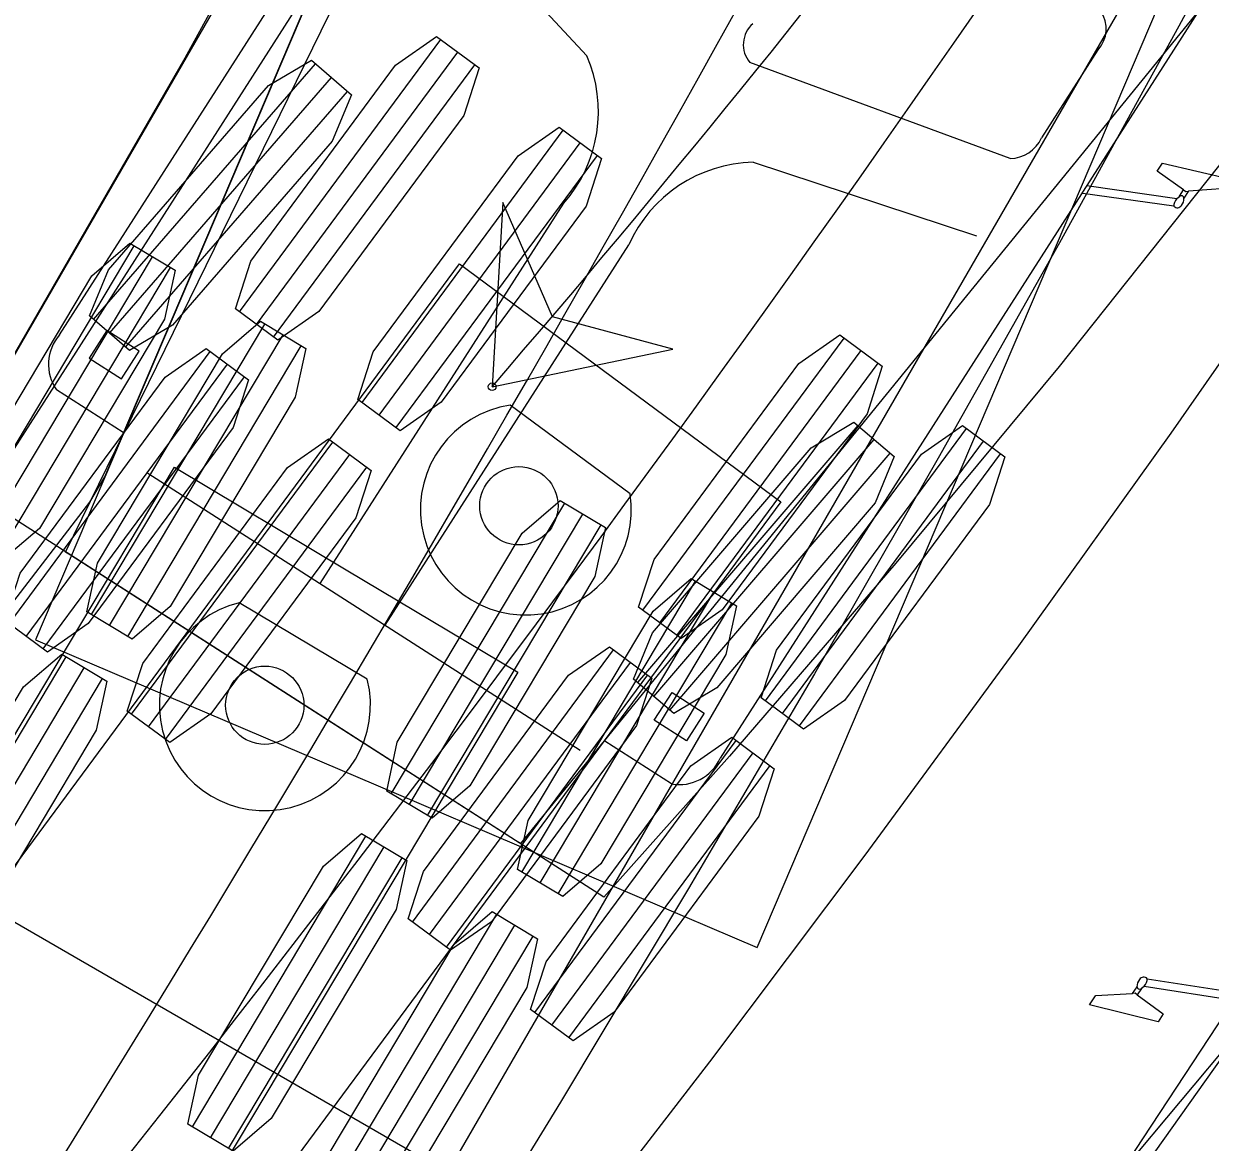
# Model space of a CAD drawing. Extents: x 973688 to 979179, y 703586 to 707602.
# Drawn here: x 973954.69 to 973967.54, y 707232.89 to 707245 of the extents above; entities that cross this region are included whole.
import ezdxf

# ---------------------------------------------------------------- set-up
doc = ezdxf.new("R2010")
doc.units = 0
doc.layers.add('0-NPLT', color=7, linetype='Continuous')
doc.layers.add('NO PLOT', color=7, linetype='Continuous')

msp = doc.modelspace()

# ---------------------------------------------------------------- linework, layer by layer
at = {"layer": '0-NPLT'}
for p, q in [((973960.79, 707244.656), (973959.044, 707246.529)), ((973960.79, 707244.656), (973959.044, 707246.529)), ((973958.162, 707245.444), (973955.774, 707240.57)), ((973958.162, 707245.444), (973955.774, 707240.57)), ((973967.421, 707245.146), (973960.977, 707237.237)), ((973967.421, 707245.146), (973960.977, 707237.237)), ((973957.028, 707241.882), (973959.209, 707244.83)), ((973957.028, 707241.882), (973959.209, 707244.83)), ((973957.213, 707241.745), (973959.393, 707244.694)), ((973957.213, 707241.745), (973959.393, 707244.694)), ((973966.325, 707244.718), (973965.715, 707243.766)), ((973966.325, 707244.718), (973965.715, 707243.766)), ((973955.446, 707241.801), (973957.851, 707244.569)), ((973955.446, 707241.801), (973957.851, 707244.569)), ((973957.397, 707241.609), (973959.577, 707244.557)), ((973957.397, 707241.609), (973959.577, 707244.557)), ((973965.377, 707243.543), (973962.556, 707244.584)), ((973965.377, 707243.543), (973962.556, 707244.584)), ((973955.619, 707241.65), (973958.024, 707244.419)), ((973955.619, 707241.65), (973958.024, 707244.419)), ((973955.792, 707241.5), (973958.197, 707244.268)), ((973955.792, 707241.5), (973958.197, 707244.268)), ((973958.355, 707240.901), (973960.535, 707243.849)), ((973958.355, 707240.901), (973960.535, 707243.849)), ((973958.539, 707240.764), (973960.719, 707243.713)), ((973958.539, 707240.764), (973960.719, 707243.713)), ((973958.724, 707240.628), (973960.904, 707243.576)), ((973958.724, 707240.628), (973960.904, 707243.576)), ((973962.591, 707243.502), (973965.01, 707242.704)), ((973962.591, 707243.502), (973965.01, 707242.704)), ((973966.207, 707243.251), (973966.153, 707243.167)), ((973966.207, 707243.251), (973966.153, 707243.167)), ((973967.255, 707243.202), (973967.278, 707243.186)), ((973967.255, 707243.202), (973967.278, 707243.186)), ((973967.278, 707243.186), (973967.306, 707243.188)), ((973967.278, 707243.186), (973967.306, 707243.188)), ((973957.903, 707238.939), (973960.541, 707243.058)), ((973957.903, 707238.939), (973960.541, 707243.058)), ((973958.606, 707238.489), (973961.244, 707242.608)), ((973958.606, 707238.489), (973961.244, 707242.608)), ((973955.592, 707241.679), (973955.4, 707241.379)), ((973955.592, 707241.679), (973955.4, 707241.379)), ((973955.94, 707241.456), (973955.592, 707241.679)), ((973955.94, 707241.456), (973955.592, 707241.679)), ((973961.397, 707238.651), (973963.577, 707241.599)), ((973961.397, 707238.651), (973963.577, 707241.599)), ((973954.531, 707238.505), (973956.711, 707241.453)), ((973954.531, 707238.505), (973956.711, 707241.453)), ((973955.748, 707241.157), (973955.94, 707241.456)), ((973955.748, 707241.157), (973955.94, 707241.456)), ((973961.581, 707238.515), (973963.761, 707241.463)), ((973961.581, 707238.515), (973963.761, 707241.463)), ((973954.716, 707238.368), (973956.896, 707241.317)), ((973954.716, 707238.368), (973956.896, 707241.317)), ((973955.4, 707241.379), (973955.748, 707241.157)), ((973955.4, 707241.379), (973955.748, 707241.157)), ((973961.766, 707238.379), (973963.946, 707241.327)), ((973961.766, 707238.379), (973963.946, 707241.327)), ((973954.9, 707238.232), (973957.08, 707241.18)), ((973954.9, 707238.232), (973957.08, 707241.18)), ((973961.26, 707239.911), (973959.961, 707240.872)), ((973961.26, 707239.911), (973959.961, 707240.872)), ((973961.341, 707237.867), (973963.728, 707240.65)), ((973961.341, 707237.867), (973963.728, 707240.65)), ((973962.724, 707237.67), (973964.904, 707240.618)), ((973962.724, 707237.67), (973964.904, 707240.618)), ((973955.858, 707237.524), (973958.038, 707240.472)), ((973955.858, 707237.524), (973958.038, 707240.472)), ((973961.515, 707237.718), (973963.902, 707240.501)), ((973961.515, 707237.718), (973963.902, 707240.501)), ((973962.908, 707237.534), (973965.088, 707240.482)), ((973962.908, 707237.534), (973965.088, 707240.482)), ((973956.042, 707237.387), (973958.222, 707240.336)), ((973956.042, 707237.387), (973958.222, 707240.336)), ((973961.688, 707237.569), (973964.075, 707240.352)), ((973961.688, 707237.569), (973964.075, 707240.352)), ((973963.092, 707237.398), (973965.272, 707240.346)), ((973963.092, 707237.398), (973965.272, 707240.346)), ((973966.561, 707232.545), (973973.105, 707240.37)), ((973966.561, 707232.545), (973973.105, 707240.37)), ((973956.034, 707240.136), (973960.718, 707237.136)), ((973956.034, 707240.136), (973960.718, 707237.136)), ((973956.227, 707237.251), (973958.407, 707240.199)), ((973956.227, 707237.251), (973958.407, 707240.199)), ((973958.9, 707235.274), (973961.08, 707238.222)), ((973958.9, 707235.274), (973961.08, 707238.222)), ((973959.084, 707235.138), (973961.264, 707238.086)), ((973959.084, 707235.138), (973961.264, 707238.086)), ((973959.269, 707235.002), (973961.449, 707237.95)), ((973959.269, 707235.002), (973961.449, 707237.95)), ((973961.521, 707237.459), (973961.713, 707237.759)), ((973961.521, 707237.459), (973961.713, 707237.759)), ((973961.713, 707237.759), (973962.061, 707237.536)), ((973961.713, 707237.759), (973962.061, 707237.536)), ((973961.869, 707237.236), (973961.521, 707237.459)), ((973961.869, 707237.236), (973961.521, 707237.459)), ((973962.061, 707237.536), (973961.869, 707237.236)), ((973962.061, 707237.536), (973961.869, 707237.236)), ((973960.227, 707234.293), (973962.407, 707237.241)), ((973960.227, 707234.293), (973962.407, 707237.241)), ((973960.411, 707234.157), (973962.591, 707237.105)), ((973960.411, 707234.157), (973962.591, 707237.105)), ((973960.595, 707234.021), (973962.775, 707236.969)), ((973960.595, 707234.021), (973962.775, 707236.969)), ((973966.729, 707234.503), (973966.701, 707234.501)), ((973966.729, 707234.503), (973966.701, 707234.501)), ((973966.752, 707234.486), (973966.729, 707234.503)), ((973966.752, 707234.486), (973966.729, 707234.503))]:
    msp.add_line(p, q, dxfattribs=at)
for points in [[(973975.594, 707287.013), (973975.574, 707287.021), (973975.546, 707286.956), (973973.323, 707281.743), (973954.816, 707238.332), (973958.725, 707236.666), (973962.635, 707234.999), (973981.142, 707278.41), (973983.364, 707283.624), (973983.391, 707283.689), (973983.371, 707283.697)], [(973975.594, 707287.013), (973975.574, 707287.021), (973975.546, 707286.956), (973973.323, 707281.743), (973954.816, 707238.332), (973958.725, 707236.666), (973962.635, 707234.999), (973981.142, 707278.41), (973983.364, 707283.624), (973983.391, 707283.689), (973983.371, 707283.697)], [(973974.835, 707252.19), (973973.399, 707249.915), (973971.935, 707247.651), (973970.384, 707245.313), (973968.756, 707242.919), (973967.115, 707240.57), (973965.465, 707238.266), (973963.8, 707235.998), (973962.118, 707233.762), (973960.413, 707231.55), (973958.683, 707229.36), (973956.952, 707227.22), (973955.241, 707225.152), (973953.489, 707223.084), (973951.716, 707221.037), (973949.146, 707218.152), (973942.714, 707222.908), (973951.71, 707235.067), (973953.281, 707237.057), (973955.407, 707239.823), (973955.568, 707240.095), (973973.993, 707283.317)], [(973974.835, 707252.19), (973973.399, 707249.915), (973971.935, 707247.651), (973970.384, 707245.313), (973968.756, 707242.919), (973967.115, 707240.57), (973965.465, 707238.266), (973963.8, 707235.998), (973962.118, 707233.762), (973960.413, 707231.55), (973958.683, 707229.36), (973956.952, 707227.22), (973955.241, 707225.152), (973953.489, 707223.084), (973951.716, 707221.037), (973949.146, 707218.152), (973942.714, 707222.908), (973951.71, 707235.067), (973953.281, 707237.057), (973955.407, 707239.823), (973955.568, 707240.095), (973973.993, 707283.317)], [(973932.491, 707180.821), (973962.343, 707226.134), (973963.82, 707228.324), (973965.306, 707230.478), (973967.953, 707234.203), (973973.056, 707241.95), (973974.504, 707243.785), (973976.189, 707245.858), (973977.895, 707247.914), (973979.621, 707249.954), (973981.367, 707251.978), (973983.134, 707253.984), (973984.922, 707255.974), (973986.73, 707257.947), (973988.522, 707259.864), (973990.329, 707261.76), (973992.157, 707263.641), (973994.006, 707265.508), (973995.877, 707267.36), (973997.791, 707269.218), (973999.751, 707271.083), (974001.735, 707272.934), (974003.743, 707274.769)], [(973932.491, 707180.821), (973962.343, 707226.134), (973963.82, 707228.324), (973965.306, 707230.478), (973967.953, 707234.203), (973973.056, 707241.95), (973974.504, 707243.785), (973976.189, 707245.858), (973977.895, 707247.914), (973979.621, 707249.954), (973981.367, 707251.978), (973983.134, 707253.984), (973984.922, 707255.974), (973986.73, 707257.947), (973988.522, 707259.864), (973990.329, 707261.76), (973992.157, 707263.641), (973994.006, 707265.508), (973995.877, 707267.36), (973997.791, 707269.218), (973999.751, 707271.083), (974001.735, 707272.934), (974003.743, 707274.769)], [(973979.494, 707261.232), (973978.152, 707258.904), (973976.766, 707256.602), (973975.341, 707254.331), (973973.876, 707252.092), (973972.372, 707249.885), (973970.835, 707247.717), (973969.262, 707245.584), (973967.634, 707243.46), (973965.906, 707241.291), (973964.139, 707239.161), (973962.334, 707237.069), (973960.975, 707235.545), (973954.238, 707239.86), (973962.328, 707252.491), (973963.821, 707254.56), (973965.324, 707256.73), (973965.088, 707257.177), (973967.733, 707261.468), (973969.059, 707263.77), (973970.343, 707266.107), (973971.585, 707268.486), (973972.781, 707270.893), (973973.929, 707273.329)], [(973979.494, 707261.232), (973978.152, 707258.904), (973976.766, 707256.602), (973975.341, 707254.331), (973973.876, 707252.092), (973972.372, 707249.885), (973970.835, 707247.717), (973969.262, 707245.584), (973967.634, 707243.46), (973965.906, 707241.291), (973964.139, 707239.161), (973962.334, 707237.069), (973960.975, 707235.545), (973954.238, 707239.86), (973962.328, 707252.491), (973963.821, 707254.56), (973965.324, 707256.73), (973965.088, 707257.177), (973967.733, 707261.468), (973969.059, 707263.77), (973970.343, 707266.107), (973971.585, 707268.486), (973972.781, 707270.893), (973973.929, 707273.329)], [(973968.999, 707247.61), (973966.207, 707243.251), (973967.18, 707243.109), (973967.18, 707243.109), (973967.21, 707243.133), (973967.211, 707243.134), (973967.211, 707243.135), (973967.255, 707243.202), (973967.255, 707243.203), (973966.97, 707243.404), (973967.025, 707243.491), (973967.77, 707243.319), (973967.771, 707243.318), (973967.707, 707243.218), (973967.704, 707243.217), (973967.308, 707243.188), (973967.305, 707243.187), (973967.258, 707243.115)], [(973968.999, 707247.61), (973966.207, 707243.251), (973967.18, 707243.109), (973967.18, 707243.109), (973967.21, 707243.133), (973967.211, 707243.134), (973967.211, 707243.135), (973967.255, 707243.202), (973967.255, 707243.203), (973966.97, 707243.404), (973967.025, 707243.491), (973967.77, 707243.319), (973967.771, 707243.318), (973967.707, 707243.218), (973967.704, 707243.217), (973967.308, 707243.188), (973967.305, 707243.187), (973967.258, 707243.115)], [(973955.077, 707241.634), (973957.582, 707245.545)], [(973955.077, 707241.634), (973957.582, 707245.545)], [(973967.149, 707243.026), (973966.163, 707243.165), (973966.149, 707243.16), (973962.235, 707237.049)], [(973967.149, 707243.026), (973966.163, 707243.165), (973966.149, 707243.16), (973962.235, 707237.049)], [(973959.764, 707241.071), (973961.722, 707241.477), (973960.417, 707241.828), (973959.879, 707243.068), (973959.764, 707241.071)], [(973959.764, 707241.071), (973961.722, 707241.477), (973960.417, 707241.828), (973959.879, 707243.068), (973959.764, 707241.071)], [(973952.555, 707234.286), (973953.107, 707233.878), (973953.249, 707234.07), (973959.41, 707242.401), (973961.15, 707241.114), (973962.891, 707239.826), (973956.731, 707231.495), (973956.59, 707231.303), (973957.141, 707230.895)], [(973952.555, 707234.286), (973953.107, 707233.878), (973953.249, 707234.07), (973959.41, 707242.401), (973961.15, 707241.114), (973962.891, 707239.826), (973956.731, 707231.495), (973956.59, 707231.303), (973957.141, 707230.895)], [(973961.706, 707236.771), (973960.985, 707237.233), (973960.976, 707237.236), (973960.071, 707236.125), (973960.017, 707236.158), (973957.606, 707237.703), (973955.195, 707239.247), (973955.142, 707239.281), (973955.773, 707240.569), (973955.767, 707240.575), (973955.045, 707241.037)], [(973961.706, 707236.771), (973960.985, 707237.233), (973960.976, 707237.236), (973960.071, 707236.125), (973960.017, 707236.158), (973957.606, 707237.703), (973955.195, 707239.247), (973955.142, 707239.281), (973955.773, 707240.569), (973955.767, 707240.575), (973955.045, 707241.037)], [(973966.86, 707234.661), (973967.844, 707234.509), (973967.859, 707234.514), (973971.85, 707240.574)], [(973966.86, 707234.661), (973967.844, 707234.509), (973967.859, 707234.514), (973971.85, 707240.574)], [(973964.952, 707230.101), (973967.799, 707234.424), (973966.828, 707234.578), (973966.828, 707234.578), (973966.798, 707234.554), (973966.797, 707234.554), (973966.797, 707234.553), (973966.752, 707234.487), (973966.752, 707234.486), (973967.034, 707234.281), (973966.978, 707234.195), (973966.236, 707234.376), (973966.234, 707234.377), (973966.3, 707234.476), (973966.303, 707234.477), (973966.699, 707234.501), (973966.702, 707234.502), (973966.75, 707234.574)], [(973964.952, 707230.101), (973967.799, 707234.424), (973966.828, 707234.578), (973966.828, 707234.578), (973966.798, 707234.554), (973966.797, 707234.554), (973966.797, 707234.553), (973966.752, 707234.487), (973966.752, 707234.486), (973967.034, 707234.281), (973966.978, 707234.195), (973966.236, 707234.376), (973966.234, 707234.377), (973966.3, 707234.476), (973966.303, 707234.477), (973966.699, 707234.501), (973966.702, 707234.502), (973966.75, 707234.574)]]:
    msp.add_lwpolyline(points, dxfattribs=at)
for points in [[(973957.443, 707241.575), (973956.983, 707241.915), (973957.149, 707242.431), (973958.719, 707244.553), (973959.163, 707244.864), (973959.623, 707244.524), (973959.456, 707244.008), (973957.886, 707241.886)], [(973957.443, 707241.575), (973956.983, 707241.915), (973957.149, 707242.431), (973958.719, 707244.553), (973959.163, 707244.864), (973959.623, 707244.524), (973959.456, 707244.008), (973957.886, 707241.886)], [(973955.835, 707241.463), (973955.403, 707241.838), (973955.61, 707242.339), (973957.341, 707244.332), (973957.808, 707244.606), (973958.239, 707244.231), (973958.033, 707243.73), (973956.302, 707241.737)], [(973955.835, 707241.463), (973955.403, 707241.838), (973955.61, 707242.339), (973957.341, 707244.332), (973957.808, 707244.606), (973958.239, 707244.231), (973958.033, 707243.73), (973956.302, 707241.737)], [(973958.769, 707240.594), (973958.309, 707240.934), (973958.476, 707241.45), (973960.046, 707243.572), (973960.49, 707243.883), (973960.949, 707243.542), (973960.783, 707243.027), (973959.213, 707240.905)], [(973958.769, 707240.594), (973958.309, 707240.934), (973958.476, 707241.45), (973960.046, 707243.572), (973960.49, 707243.883), (973960.949, 707243.542), (973960.783, 707243.027), (973959.213, 707240.905)], [(973959.764, 707241.071), (973961.722, 707241.477), (973960.417, 707241.828), (973959.879, 707243.068)], [(973959.764, 707241.071), (973961.722, 707241.477), (973960.417, 707241.828), (973959.879, 707243.068)], [(973961.811, 707238.345), (973961.351, 707238.685), (973961.518, 707239.2), (973963.088, 707241.323), (973963.532, 707241.633), (973963.991, 707241.293), (973963.825, 707240.778), (973962.255, 707238.655)], [(973961.811, 707238.345), (973961.351, 707238.685), (973961.518, 707239.2), (973963.088, 707241.323), (973963.532, 707241.633), (973963.991, 707241.293), (973963.825, 707240.778), (973962.255, 707238.655)], [(973954.946, 707238.198), (973954.486, 707238.538), (973954.652, 707239.054), (973956.222, 707241.176), (973956.666, 707241.487), (973957.126, 707241.146), (973956.959, 707240.631), (973955.389, 707238.509)], [(973954.946, 707238.198), (973954.486, 707238.538), (973954.652, 707239.054), (973956.222, 707241.176), (973956.666, 707241.487), (973957.126, 707241.146), (973956.959, 707240.631), (973955.389, 707238.509)], [(973961.732, 707237.532), (973961.297, 707237.904), (973961.501, 707238.406), (973963.219, 707240.41), (973963.684, 707240.687), (973964.119, 707240.315), (973963.915, 707239.813), (973962.197, 707237.809)], [(973961.732, 707237.532), (973961.297, 707237.904), (973961.501, 707238.406), (973963.219, 707240.41), (973963.684, 707240.687), (973964.119, 707240.315), (973963.915, 707239.813), (973962.197, 707237.809)], [(973963.138, 707237.364), (973962.678, 707237.704), (973962.845, 707238.219), (973964.414, 707240.342), (973964.858, 707240.652), (973965.318, 707240.312), (973965.151, 707239.797), (973963.582, 707237.674)], [(973963.138, 707237.364), (973962.678, 707237.704), (973962.845, 707238.219), (973964.414, 707240.342), (973964.858, 707240.652), (973965.318, 707240.312), (973965.151, 707239.797), (973963.582, 707237.674)], [(973956.272, 707237.217), (973955.812, 707237.557), (973955.979, 707238.073), (973957.549, 707240.195), (973957.992, 707240.506), (973958.452, 707240.165), (973958.286, 707239.65), (973956.716, 707237.528)], [(973956.272, 707237.217), (973955.812, 707237.557), (973955.979, 707238.073), (973957.549, 707240.195), (973957.992, 707240.506), (973958.452, 707240.165), (973958.286, 707239.65), (973956.716, 707237.528)], [(973959.314, 707234.968), (973958.854, 707235.308), (973959.021, 707235.823), (973960.591, 707237.946), (973961.034, 707238.256), (973961.494, 707237.916), (973961.328, 707237.401), (973959.758, 707235.278)], [(973959.314, 707234.968), (973958.854, 707235.308), (973959.021, 707235.823), (973960.591, 707237.946), (973961.034, 707238.256), (973961.494, 707237.916), (973961.328, 707237.401), (973959.758, 707235.278)], [(973960.641, 707233.987), (973960.181, 707234.327), (973960.348, 707234.842), (973961.917, 707236.965), (973962.361, 707237.275), (973962.821, 707236.935), (973962.654, 707236.42), (973961.085, 707234.297)], [(973960.641, 707233.987), (973960.181, 707234.327), (973960.348, 707234.842), (973961.917, 707236.965), (973962.361, 707237.275), (973962.821, 707236.935), (973962.654, 707236.42), (973961.085, 707234.297)]]:
    msp.add_lwpolyline(points, close=True, dxfattribs=at)
for centre, radius in [((973959.764, 707241.071), 0.0417), ((973959.764, 707241.071), 0.0417), ((973960.054, 707239.782), 0.424), ((973960.054, 707239.782), 0.424)]:
    msp.add_circle(centre, radius, dxfattribs=at)
for centre, radius, start, end in [((973771.826, 707378.695), 234.852, 318.71735, 332.40041), ((973771.826, 707378.695), 234.852, 318.71735, 332.40041), ((973854.978, 707331.503), 138.412, 319.20539, 333.08446), ((973854.978, 707331.503), 138.412, 319.20539, 333.08446), ((973966.085, 707244.947), 0.332, 316.2818, 34.7038), ((973966.085, 707244.947), 0.332, 316.2818, 34.7038), ((973962.781, 707244.777), 0.296, 130.3439, 220.6416), ((973962.781, 707244.777), 0.296, 130.3439, 220.6416), ((973959.398, 707244.054), 1.517, 318.9404, 23.3678), ((973959.398, 707244.054), 1.517, 318.9404, 23.3678), ((973965.365, 707243.929), 0.387, 271.6932, 334.9252), ((973965.365, 707243.929), 0.387, 271.6932, 334.9252), ((973962.627, 707241.986), 1.517, 91.3529, 155.7803), ((973962.627, 707241.986), 1.517, 91.3529, 155.7803), ((973967.151, 707243.106), 0.108, 318.2015, 4.384), ((973967.151, 707243.106), 0.108, 318.2015, 4.384), ((973967.187, 707243.062), 0.0522, 223.6231, 328.4778), ((973967.187, 707243.062), 0.0522, 223.6231, 328.4778), ((973955.444, 707241.315), 0.486, 138.9463, 214.8974), ((973955.444, 707241.315), 0.486, 138.9463, 214.8974), ((973960.13, 707239.742), 1.143, 98.5189, 8.5189), ((973960.13, 707239.742), 1.143, 98.5189, 8.5189), ((973961.792, 707237.249), 0.486, 259.8233, 335.7744), ((973961.792, 707237.249), 0.486, 259.8233, 335.7744), ((973966.857, 707234.58), 0.108, 137.4683, 183.6508), ((973966.857, 707234.58), 0.108, 137.4683, 183.6508), ((973966.822, 707234.625), 0.0522, 42.8899, 147.7445), ((973966.822, 707234.625), 0.0522, 42.8899, 147.7445)]:
    msp.add_arc(centre, radius, start, end, dxfattribs=at)
for centre, major_axis, start_param, end_param in [((973967.204, 707243.069), (0.0422, 0.0659), 1.301202, 2.571945), ((973967.204, 707243.069), (0.0422, 0.0659), 1.301202, 2.571945), ((973967.204, 707243.069), (-0.0422, -0.0659), 2.615166, 3.884468), ((973967.204, 707243.069), (-0.0422, -0.0659), 2.615166, 3.884468), ((973966.805, 707234.618), (-0.043, -0.0653), 1.301202, 2.571945), ((973966.805, 707234.618), (-0.043, -0.0653), 1.301202, 2.571945), ((973966.805, 707234.618), (0.043, 0.0653), 2.615166, 3.884468), ((973966.805, 707234.618), (0.043, 0.0653), 2.615166, 3.884468)]:
    msp.add_ellipse(centre, major_axis=major_axis, ratio=0.544872, start_param=start_param, end_param=end_param, dxfattribs=at)
at = {"layer": 'NO PLOT'}
for p, q in [((973954.006, 707239.449), (973955.887, 707242.597)), ((973954.203, 707239.331), (973956.084, 707242.479)), ((973954.4, 707239.214), (973956.28, 707242.362)), ((973955.423, 707238.603), (973957.303, 707241.75)), ((973955.62, 707238.485), (973957.5, 707241.633)), ((973955.816, 707238.368), (973957.697, 707241.515)), ((973958.671, 707236.662), (973960.551, 707239.81)), ((973958.867, 707236.545), (973960.748, 707239.693)), ((973959.064, 707236.427), (973960.945, 707239.575)), ((973960.087, 707235.816), (973961.968, 707238.964)), ((973958.411, 707237.903), (973957.023, 707238.732)), ((973960.284, 707235.699), (973962.164, 707238.846)), ((973960.481, 707235.581), (973962.361, 707238.729)), ((973953.269, 707234.997), (973955.149, 707238.145)), ((973953.466, 707234.88), (973955.346, 707238.027)), ((973953.662, 707234.762), (973955.543, 707237.91)), ((973956.517, 707233.057), (973958.397, 707236.205)), ((973956.714, 707232.939), (973958.594, 707236.087)), ((973956.91, 707232.822), (973958.791, 707235.97)), ((973957.933, 707232.211), (973959.814, 707235.358)), ((973958.13, 707232.093), (973960.01, 707235.241)), ((973958.327, 707231.976), (973960.207, 707235.123))]:
    msp.add_line(p, q, dxfattribs=at)
for points in [[(973978.433, 707282.63), (973978.414, 707282.64), (973978.379, 707282.579), (973975.542, 707277.673), (973951.926, 707236.816), (973955.605, 707234.689), (973959.285, 707232.562), (973982.901, 707273.419), (973985.736, 707278.326), (973985.772, 707278.387), (973985.753, 707278.398)], [(973970.95, 707252.083), (973969.721, 707249.702), (973968.472, 707247.333), (973967.202, 707244.976), (973965.91, 707242.631), (973964.596, 707240.296), (973963.255, 707237.962), (973961.89, 707235.638), (973960.503, 707233.325), (973959.094, 707231.022)], [(973949.546, 707232.404), (973952.034, 707236.381), (973951.926, 707236.816), (973956.438, 707244.633), (973957.724, 707246.976), (973958.989, 707249.336), (973960.231, 707251.71)], [(973950.299, 707231.452), (973950.888, 707231.1), (973951.011, 707231.304), (973956.325, 707240.199), (973958.184, 707239.089), (973960.043, 707237.979), (973954.728, 707229.083), (973954.607, 707228.878), (973955.196, 707228.527)]]:
    msp.add_lwpolyline(points, dxfattribs=at)
for points in [[(973954.449, 707239.185), (973953.958, 707239.478), (973954.073, 707240.007), (973955.427, 707242.274), (973955.838, 707242.626), (973956.329, 707242.332), (973956.214, 707241.803), (973954.86, 707239.537)], [(973955.865, 707238.339), (973955.374, 707238.632), (973955.489, 707239.161), (973956.843, 707241.427), (973957.254, 707241.78), (973957.746, 707241.486), (973957.63, 707240.957), (973956.276, 707238.691)], [(973959.113, 707236.398), (973958.622, 707236.692), (973958.737, 707237.221), (973960.091, 707239.487), (973960.502, 707239.839), (973960.993, 707239.546), (973960.878, 707239.017), (973959.524, 707236.751)], [(973960.529, 707235.552), (973960.038, 707235.845), (973960.154, 707236.374), (973961.508, 707238.641), (973961.919, 707238.993), (973962.41, 707238.7), (973962.295, 707238.171), (973960.941, 707235.904)], [(973953.711, 707234.733), (973953.22, 707235.026), (973953.335, 707235.555), (973954.689, 707237.822), (973955.101, 707238.174), (973955.592, 707237.881), (973955.476, 707237.352), (973954.122, 707235.085)], [(973956.959, 707232.793), (973956.468, 707233.086), (973956.583, 707233.615), (973957.937, 707235.881), (973958.348, 707236.234), (973958.839, 707235.94), (973958.724, 707235.411), (973957.37, 707233.145)], [(973958.376, 707231.946), (973957.884, 707232.24), (973958, 707232.769), (973959.354, 707235.035), (973959.765, 707235.388), (973960.256, 707235.094), (973960.141, 707234.565), (973958.787, 707232.299)]]:
    msp.add_lwpolyline(points, close=True, dxfattribs=at)
msp.add_circle((973957.301, 707237.622), 0.424, dxfattribs=at)
for centre, radius, start, end in [((973709.103, 707385.623), 289.648, 325.2551, 335.89167), ((973957.303, 707237.624), 1.143, 104.1462, 14.1462)]:
    msp.add_arc(centre, radius, start, end, dxfattribs=at)

doc.saveas('drawing.dxf')
